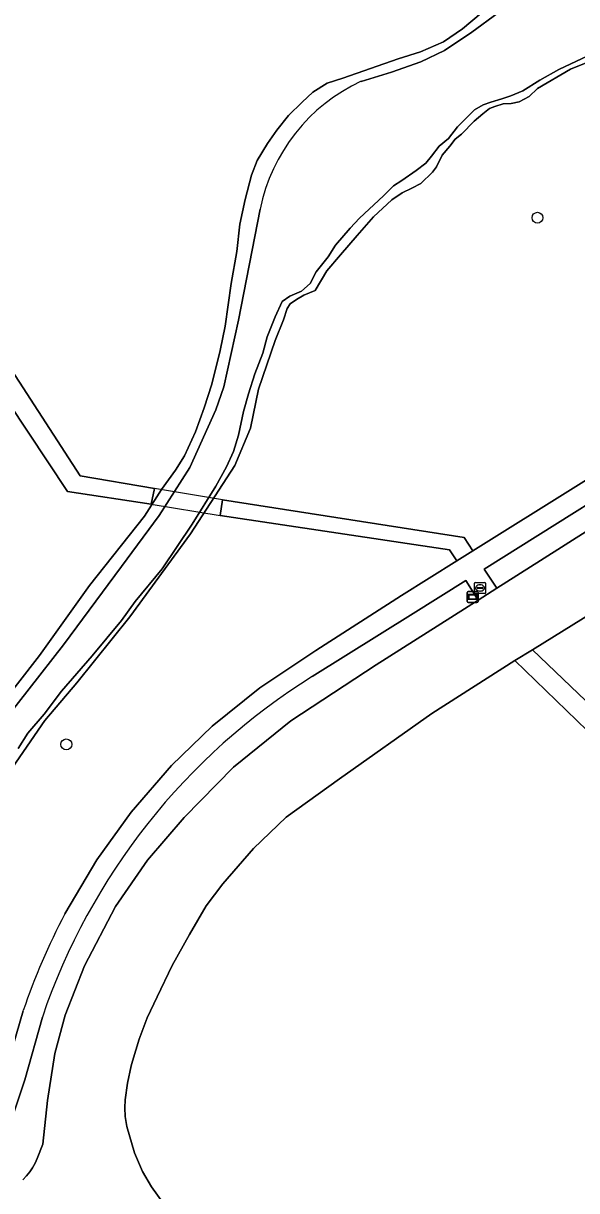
# Model space of a CAD drawing. Extents: x 158132 to 159664, y 385256 to 387218.
# Drawn here: x 159028.7 to 159078.3, y 386604.9 to 386709.7 of the extents above; entities that cross this region are included whole.
import ezdxf

# ---------------------------------------------------------------- set-up
doc = ezdxf.new("R2010")
doc.units = 0
for name, color, linetype in [('IMGEO_Berm_groen', 7, 'Continuous'), ('IMGEO_Boom', 7, 'Continuous'), ('IMGEO_Dek', 7, 'Continuous'), ('IMGEO_Gemengd_bos', 7, 'Continuous'), ('IMGEO_Groenvoorziening', 7, 'Continuous'), ('IMGEO_Oever', 7, 'Continuous'), ('IMGEO_Rijbaan_lokaal_gesloten', 7, 'Continuous'), ('IMGEO_Rioolput', 7, 'Continuous'), ('IMGEO_Voetpad_gesloten', 7, 'Continuous'), ('IMGEO_Voetpad_halfverhard', 7, 'Continuous'), ('IMGEO_Voetpad_open', 7, 'Continuous'), ('IMGEO_Waterloop', 7, 'Continuous'), ('IMGEO_Wegwijzer', 7, 'Continuous')]:
    doc.layers.add(name, color=color, linetype=linetype)

msp = doc.modelspace()

# ---------------------------------------------------------------- linework, layer by layer
at = {"layer": 'IMGEO_Berm_groen'}
msp.add_lwpolyline([(159088.35, 386669.93), (159088.03, 386670.57), (159087.77, 386671.83), (159070.02, 386660.71), (159071.15, 386658.99), (159075.08, 386661.49)], close=True, dxfattribs=at)
for points in [[(159030.85, 386613.03), (159031.52, 386617.26), (159032.43, 386620.69), (159034.16, 386625.12), (159036.96, 386630.43), (159039.83, 386634.61), (159043.11, 386638.42), (159047.53, 386642.93), (159052.69, 386647.11), (159060.35, 386652.12), (159069.5, 386657.94), (159068.39, 386659.69), (159063.66, 386656.73), (159054.6, 386651.07)], [(159030.39, 386620.51), (159028.83, 386614.89), (159027.41, 386610.66)], [(159028.65, 386605.92), (159028.97, 386606.26), (159029.26, 386606.62), (159029.52, 386607), (159029.74, 386607.4), (159029.93, 386607.82), (159030.42, 386609.12), (159030.85, 386613.03)]]:
    msp.add_lwpolyline(points, dxfattribs=at)
msp.add_arc((159085.31, 386601.87), 58, 121.9795, 161.2495, dxfattribs=at)
at = {"layer": 'IMGEO_Boom'}
for centre in [(159074.81, 386692.24), (159032.54, 386644.98)]:
    msp.add_circle(centre, 0.489, dxfattribs=at)
at = {"layer": 'IMGEO_Dek'}
msp.add_lwpolyline([(159040.16, 386666.55), (159046.35, 386665.51), (159046.56, 386666.93), (159040.45, 386667.95)], close=True, dxfattribs=at)
at = {"layer": 'IMGEO_Gemengd_bos'}
for points in [[(158998.86, 386723.08), (159012.75, 386701.65), (159013.8, 386702.29), (159015.42, 386699.56), (159023.82, 386704.92), (159026.12, 386701.81), (159022.4, 386699.14), (159016.66, 386695.49), (159033.79, 386669.09), (159040.45, 386667.95), (159040.16, 386666.55), (159032.66, 386667.68), (159014.91, 386694.38), (159000, 386684.91), (158924.41, 386636.64)], [(159025.94, 386647.6), (159030.13, 386652.95), (159034.62, 386659.23), (159039.55, 386665.47), (159041.08, 386667.86), (159042.34, 386669.6), (159043.14, 386670.89), (159044.13, 386673.04), (159044.9, 386675.19), (159045.59, 386677.31), (159046.33, 386680.34), (159046.8, 386682.51), (159047.34, 386686.35), (159047.85, 386689.22), (159048.11, 386691.66), (159048.59, 386693.88), (159049.16, 386696.05), (159049.65, 386697.37), (159050.59, 386698.91), (159051.43, 386700.1), (159052.46, 386701.42), (159053.7, 386702.62), (159054.67, 386703.51), (159055.94, 386704.32), (159057.34, 386704.77), (159062.3, 386706.49), (159064.32, 386707.14), (159066.37, 386708.04), (159068.07, 386709.18), (159069.76, 386710.6)], [(159081.42, 386707.05), (159077.77, 386705.56), (159074.8, 386703.85), (159074.08, 386703.13), (159073.17, 386702.64), (159072.45, 386702.48), (159071.72, 386702.45), (159070.98, 386702.23), (159070.5, 386702.05), (159069.9, 386701.56), (159069.13, 386700.92), (159067.99, 386699.75), (159067.43, 386699.3), (159066.94, 386698.67), (159066.26, 386697.85), (159065.74, 386696.81), (159065.38, 386696.33), (159064.34, 386695.3), (159063.53, 386694.91), (159062.68, 386694.49), (159061.74, 386693.86), (159060.1, 386692.31), (159058.62, 386690.65), (159057.13, 386688.9), (159055.92, 386687.47), (159054.86, 386685.72), (159053.86, 386685.3), (159053.18, 386684.9), (159052.61, 386684.52), (159052.36, 386684.1), (159052.02, 386683.09), (159051.29, 386681.23), (159049.78, 386676.86), (159049.05, 386673.37), (159047.66, 386670.01), (159043.68, 386663.87), (159038.24, 386656.43), (159033.49, 386650.5), (159030.6, 386647.13), (159027.72, 386642.9)], [(159032.42, 386629.77), (159035.29, 386634.64), (159038.35, 386638.9), (159041.99, 386643.09), (159045.64, 386646.61), (159049.91, 386650.07), (159054.94, 386653.41), (159062.6, 386658.35), (159067.58, 386661.45), (159066.91, 386662.44), (159046.35, 386665.51), (159046.56, 386666.93), (159068.22, 386663.55), (159069.02, 386662.35), (159106.7, 386685.9)], [(159009.22, 386613.18), (159018.77, 386608.57), (159019.12, 386608.39), (159019.48, 386608.24), (159019.85, 386608.13), (159020.22, 386608.05), (159020.61, 386608.01), (159020.99, 386608), (159021.38, 386608.02), (159021.76, 386608.08), (159022.25, 386608.24), (159022.73, 386608.44), (159023.19, 386608.68), (159023.63, 386608.96), (159024.04, 386609.28), (159024.41, 386609.63), (159024.76, 386610.02), (159025.07, 386610.43), (159025.34, 386610.87), (159025.58, 386611.33), (159026.74, 386614.48), (159028.68, 386621.09)]]:
    msp.add_lwpolyline(points, dxfattribs=at)
msp.add_arc((159085.48, 386601.8), 59.99, 152.2079, 161.2372, dxfattribs=at)
at = {"layer": 'IMGEO_Groenvoorziening'}
for points in [[(159107.4, 386667.76), (159098.61, 386665.26), (159093, 386663.81), (159092.96, 386663.8), (159092.93, 386663.79), (159093.08, 386663.24), (159089.99, 386662.29), (159086.99, 386661.05), (159084.14, 386659.53), (159074.35, 386653.48), (159091.43, 386637.14), (159094.16, 386614.74), (159105.83, 386616.14), (159105.07, 386622.5), (159120.92, 386624.39), (159121.25, 386621.63), (159138.19, 386623.65), (159141.03, 386623.99), (159145.47, 386624.52), (159152.62, 386625.38), (159157.64, 386625.98), (159161.85, 386590.32)], [(159089.48, 386636.37), (159072.77, 386652.52), (159065.34, 386647.76), (159057.06, 386641.89), (159052.26, 386638.46), (159049.32, 386635.65), (159046.59, 386632.46), (159045.1, 386630.49), (159043.6, 386627.94), (159042.03, 386625.15), (159040.68, 386622.32), (159039.8, 386620.46), (159039.07, 386618.54), (159038.48, 386616.57), (159038.36, 386616.13), (159038.04, 386614.59), (159037.83, 386613.09), (159037.78, 386612.37), (159037.82, 386611.58), (159037.97, 386610.71), (159038.66, 386608.33), (159039.36, 386606.65), (159040.19, 386605.29), (159041.26, 386603.78)]]:
    msp.add_lwpolyline(points, dxfattribs=at)
at = {"layer": 'IMGEO_Oever'}
for points in [[(159059, 386704.48), (159061.7, 386705.29), (159064.34, 386706.24), (159066.46, 386707.26), (159068.93, 386708.89), (159073.66, 386712.38)], [(159069.76, 386710.6), (159068.07, 386709.18), (159066.37, 386708.04), (159064.32, 386707.14), (159062.3, 386706.49), (159057.34, 386704.77), (159055.94, 386704.32), (159054.67, 386703.51), (159053.7, 386702.62), (159052.46, 386701.42), (159051.43, 386700.1), (159050.59, 386698.91), (159049.65, 386697.37), (159049.16, 386696.05), (159048.59, 386693.88), (159048.11, 386691.66), (159047.85, 386689.22), (159047.34, 386686.35), (159046.8, 386682.51), (159046.33, 386680.34), (159045.59, 386677.31), (159044.9, 386675.19), (159044.13, 386673.04), (159043.14, 386670.89), (159042.34, 386669.6), (159041.08, 386667.86), (159039.55, 386665.47), (159034.62, 386659.23), (159030.13, 386652.95), (159025.94, 386647.6)], [(159027.72, 386642.9), (159030.6, 386647.13), (159033.49, 386650.5), (159038.24, 386656.43), (159043.68, 386663.87), (159047.66, 386670.01), (159049.05, 386673.37), (159049.78, 386676.86), (159051.29, 386681.23), (159052.02, 386683.09), (159052.36, 386684.1), (159052.61, 386684.52), (159053.18, 386684.9), (159053.86, 386685.3), (159054.86, 386685.72), (159055.92, 386687.47), (159057.13, 386688.9), (159058.62, 386690.65), (159060.1, 386692.31), (159061.74, 386693.86), (159062.68, 386694.49), (159063.53, 386694.91), (159064.34, 386695.3), (159065.38, 386696.33), (159065.74, 386696.81), (159066.26, 386697.85), (159066.94, 386698.67), (159067.43, 386699.3), (159067.99, 386699.75), (159069.13, 386700.92), (159069.9, 386701.56), (159070.5, 386702.05), (159070.98, 386702.23), (159071.72, 386702.45), (159072.45, 386702.48), (159073.17, 386702.64), (159074.08, 386703.13), (159074.8, 386703.85), (159077.77, 386705.56), (159081.42, 386707.05)], [(159079.33, 386706.77), (159076.72, 386705.53), (159075.03, 386704.6), (159073.5, 386703.64), (159072.41, 386703.17), (159071.62, 386702.9), (159070.63, 386702.61), (159069.94, 386702.38), (159069.16, 386701.93), (159068.45, 386701.21), (159067.63, 386700.39), (159066.82, 386699.35), (159065.99, 386698.67), (159065.3, 386697.78), (159064.8, 386697.15), (159063.92, 386696.47), (159062.63, 386695.59), (159061.9, 386695.1), (159061, 386694.21), (159058.84, 386692.21), (159058.02, 386691.31), (159056.68, 386689.79), (159056.03, 386688.73), (159054.95, 386687.4), (159054.41, 386686.33), (159053.65, 386685.66), (159052.59, 386685.21), (159051.92, 386684.74), (159051.27, 386683.35), (159050.55, 386681.57), (159050.16, 386680.08), (159049.46, 386678.24), (159048.88, 386676.44), (159048.45, 386674.86), (159048, 386672.72), (159047.53, 386671.28), (159046.9, 386669.89), (159045.94, 386668.16), (159043.83, 386664.75), (159041.13, 386660.75), (159038.72, 386657.82), (159037.5, 386656.11), (159034.86, 386652.93), (159032.12, 386649.76), (159030.56, 386647.7), (159029.09, 386646), (159028.23, 386644.63)], [(159026.1, 386646.03), (159032.3, 386653.92), (159037.48, 386660.95), (159040.86, 386665.53), (159043.61, 386669.83), (159045.96, 386675), (159046.68, 386677.08), (159047.99, 386683.04), (159049.93, 386693)]]:
    msp.add_lwpolyline(points, dxfattribs=at)
msp.add_arc((159065.77, 386689.81), 16.16, 114.7736, 168.5991, dxfattribs=at)
at = {"layer": 'IMGEO_Rijbaan_lokaal_gesloten'}
for points in [[(159100.06, 386676.97), (159099.39, 386676.54), (159088.49, 386669.65), (159088.35, 386669.93), (159075.08, 386661.49), (159071.15, 386658.99), (159069.5, 386657.94), (159060.35, 386652.12), (159052.69, 386647.11), (159047.53, 386642.93), (159043.11, 386638.42), (159039.83, 386634.61), (159036.96, 386630.43), (159034.16, 386625.12), (159032.43, 386620.69), (159031.52, 386617.26), (159030.85, 386613.03), (159030.42, 386609.12), (159029.93, 386607.82), (159029.74, 386607.4), (159029.52, 386607), (159029.26, 386606.62), (159028.97, 386606.26), (159028.65, 386605.92)], [(159037.97, 386610.71), (159037.82, 386611.58), (159037.78, 386612.37), (159037.83, 386613.09), (159038.04, 386614.59), (159038.36, 386616.13), (159038.48, 386616.57), (159039.07, 386618.54), (159039.8, 386620.46), (159040.68, 386622.32), (159042.03, 386625.15), (159043.6, 386627.94), (159045.1, 386630.49), (159046.59, 386632.46), (159049.32, 386635.65), (159052.26, 386638.46), (159057.06, 386641.89), (159065.34, 386647.76), (159072.77, 386652.52), (159074.35, 386653.48), (159084.14, 386659.53), (159096.78, 386668.36), (159097.66, 386668.91), (159098.54, 386669.4)], [(159023.71, 386603.96), (159044.57, 386601.15), (159042.49, 386602.63), (159041.26, 386603.78), (159040.19, 386605.29), (159039.36, 386606.65), (159038.66, 386608.33), (159037.97, 386610.71)]]:
    msp.add_lwpolyline(points, dxfattribs=at)
at = {"layer": 'IMGEO_Rioolput'}
for p, q in [((159069.16, 386658.59), (159069.16, 386659.44)), ((159069.23, 386659.52), (159070.08, 386659.52)), ((159069.64, 386659.3), (159069.67, 386659.3)), ((159070.16, 386659.44), (159070.16, 386658.59)), ((159070.08, 386658.52), (159069.23, 386658.52)), ((159069.41, 386659.01), (159069.41, 386659.02)), ((159069.85, 386658.97), (159069.45, 386658.97)), ((159069.46, 386659.06), (159069.85, 386659.06)), ((159069.67, 386658.74), (159069.64, 386658.74)), ((159069.9, 386659.02), (159069.9, 386659.01))]:
    msp.add_line(p, q, dxfattribs=at)
for points in [[(159069.16, 386658.59), (159069.16, 386659.44)], [(159069.23, 386659.52), (159070.08, 386659.52)], [(159070.16, 386659.44), (159070.16, 386658.59)], [(159070.08, 386658.52), (159069.23, 386658.52)]]:
    msp.add_lwpolyline(points, dxfattribs=at)
for centre, radius, start, end in [((159069.23, 386659.44), 0.0765, 91.552, 178.448), ((159069.23, 386659.44), 0.0765, 91.552, 178.448), ((159070.08, 386659.44), 0.0765, 1.552, 88.448), ((159070.08, 386659.44), 0.0765, 1.552, 88.448), ((159069.23, 386658.59), 0.0765, 181.552, 268.448), ((159069.23, 386658.59), 0.0765, 181.552, 268.448), ((159069.45, 386659.02), 0.0403, 85.8775, 175.7526), ((159069.45, 386659.01), 0.0366, 178.938, 274.7102), ((159069.86, 386659.02), 0.0386, 1.7309, 96.639), ((159069.86, 386659.02), 0.043, 264.8664, 352.4533), ((159070.08, 386658.59), 0.0765, 271.552, 358.448), ((159070.08, 386658.59), 0.0765, 271.552, 358.448)]:
    msp.add_arc(centre, radius, start, end, dxfattribs=at)
for centre, major_axis, ratio, start_param, end_param in [((159069.64, 386659.02), (-0.387, 0.002), 0.722429, 4.712389, 7.853982), ((159069.67, 386659.02), (-0.39, 0.002), 0.717154, 1.570796, 4.712389)]:
    msp.add_ellipse(centre, major_axis=major_axis, ratio=ratio, start_param=start_param, end_param=end_param, dxfattribs=at)
at = {"layer": 'IMGEO_Voetpad_gesloten'}
msp.add_lwpolyline([(159040.16, 386666.55), (159046.35, 386665.51), (159046.56, 386666.93), (159040.45, 386667.95)], close=True, dxfattribs=at)
at = {"layer": 'IMGEO_Voetpad_halfverhard'}
for points in [[(159016.66, 386695.49), (159014.91, 386694.38), (159032.66, 386667.68), (159040.16, 386666.55), (159040.45, 386667.95), (159033.79, 386669.09)], [(159067.58, 386661.45), (159069.02, 386662.35), (159068.22, 386663.55), (159046.56, 386666.93), (159046.35, 386665.51), (159066.91, 386662.44)]]:
    msp.add_lwpolyline(points, close=True, dxfattribs=at)
at = {"layer": 'IMGEO_Voetpad_open'}
for points in [[(159068.39, 386659.69), (159069.5, 386657.94), (159071.15, 386658.99), (159070.02, 386660.71), (159087.77, 386671.83), (159096.07, 386677.02), (159111.07, 386686.41), (159111.77, 386687.56), (159121.23, 386704.56), (159123.03, 386707.79), (159123.29, 386708.25), (159123.52, 386708.73), (159123.7, 386709.22), (159123.83, 386709.73)], [(159106.7, 386685.9), (159069.02, 386662.35), (159067.58, 386661.45), (159062.6, 386658.35), (159054.94, 386653.41), (159049.91, 386650.07), (159045.64, 386646.61), (159041.99, 386643.09), (159038.35, 386638.9), (159035.29, 386634.64), (159032.42, 386629.77)], [(159054.6, 386651.07), (159063.66, 386656.73), (159068.39, 386659.69)], [(159028.68, 386621.09), (159026.74, 386614.48), (159025.58, 386611.33), (159025.34, 386610.87), (159025.07, 386610.43), (159024.76, 386610.02), (159024.41, 386609.63), (159024.04, 386609.28), (159023.63, 386608.96), (159023.19, 386608.68), (159022.73, 386608.44), (159022.25, 386608.24), (159021.76, 386608.08), (159021.38, 386608.02), (159020.99, 386608), (159020.61, 386608.01), (159020.22, 386608.05), (159019.85, 386608.13), (159019.48, 386608.24), (159019.12, 386608.39), (159018.77, 386608.57), (159009.22, 386613.18)], [(159027.41, 386610.66), (159028.83, 386614.89), (159030.39, 386620.51)]]:
    msp.add_lwpolyline(points, dxfattribs=at)
msp.add_lwpolyline([(159074.35, 386653.48), (159072.77, 386652.52), (159089.48, 386636.37), (159092.39, 386614.53), (159094.16, 386614.74), (159091.43, 386637.14)], close=True, dxfattribs=at)
for centre, radius, start, end in [((159085.31, 386601.87), 58, 121.9795, 161.2495), ((159085.48, 386601.8), 59.99, 152.2079, 161.2372)]:
    msp.add_arc(centre, radius, start, end, dxfattribs=at)
at = {"layer": 'IMGEO_Waterloop'}
for points in [[(159073.66, 386712.38), (159068.93, 386708.89), (159066.46, 386707.26), (159064.34, 386706.24), (159061.7, 386705.29), (159059, 386704.48)], [(159028.23, 386644.63), (159029.09, 386646), (159030.56, 386647.7), (159032.12, 386649.76), (159034.86, 386652.93), (159037.5, 386656.11), (159038.72, 386657.82), (159041.13, 386660.75), (159043.83, 386664.75), (159045.94, 386668.16), (159046.9, 386669.89), (159047.53, 386671.28), (159048, 386672.72), (159048.45, 386674.86), (159048.88, 386676.44), (159049.46, 386678.24), (159050.16, 386680.08), (159050.55, 386681.57), (159051.27, 386683.35), (159051.92, 386684.74), (159052.59, 386685.21), (159053.65, 386685.66), (159054.41, 386686.33), (159054.95, 386687.4), (159056.03, 386688.73), (159056.68, 386689.79), (159058.02, 386691.31), (159058.84, 386692.21), (159061, 386694.21), (159061.9, 386695.1), (159062.63, 386695.59), (159063.92, 386696.47), (159064.8, 386697.15), (159065.3, 386697.78), (159065.99, 386698.67), (159066.82, 386699.35), (159067.63, 386700.39), (159068.45, 386701.21), (159069.16, 386701.93), (159069.94, 386702.38), (159070.63, 386702.61), (159071.62, 386702.9), (159072.41, 386703.17), (159073.5, 386703.64), (159075.03, 386704.6), (159076.72, 386705.53), (159079.33, 386706.77)], [(159049.93, 386693), (159047.99, 386683.04), (159046.68, 386677.08), (159045.96, 386675), (159043.61, 386669.83), (159040.86, 386665.53), (159037.48, 386660.95), (159032.3, 386653.92), (159026.1, 386646.03)]]:
    msp.add_lwpolyline(points, dxfattribs=at)
msp.add_arc((159065.77, 386689.81), 16.16, 114.7736, 168.5991, dxfattribs=at)
at = {"layer": 'IMGEO_Wegwijzer'}
for p, q in [((159068.49, 386657.81), (159068.49, 386658.61)), ((159068.49, 386658.61), (159068.49, 386657.81)), ((159068.59, 386658.71), (159069.38, 386658.71)), ((159069.38, 386658.71), (159068.59, 386658.71)), ((159069.48, 386658.61), (159069.48, 386657.81)), ((159069.48, 386657.81), (159069.48, 386658.61)), ((159069.38, 386657.71), (159068.59, 386657.71)), ((159068.59, 386657.71), (159069.38, 386657.71))]:
    msp.add_line(p, q, dxfattribs=at)
for points in [[(159068.59, 386658.45), (159069.38, 386658.45), (159069.38, 386657.98), (159068.59, 386657.98), (159068.59, 386658.45)], [(159068.65, 386658.38), (159068.65, 386658.05), (159069.31, 386658.05), (159069.31, 386658.38), (159068.65, 386658.38)]]:
    msp.add_lwpolyline(points, dxfattribs=at)
for centre, start, end in [((159068.59, 386658.61), 90, 180), ((159068.59, 386658.61), 90, 180), ((159069.38, 386658.61), 0, 90), ((159069.38, 386658.61), 360, 90), ((159068.59, 386657.81), 180, 270), ((159068.59, 386657.81), 180, 270), ((159069.38, 386657.81), 270, 0), ((159069.38, 386657.81), 270, 0)]:
    msp.add_arc(centre, 0.1, start, end, dxfattribs=at)

doc.saveas('drawing.dxf')
